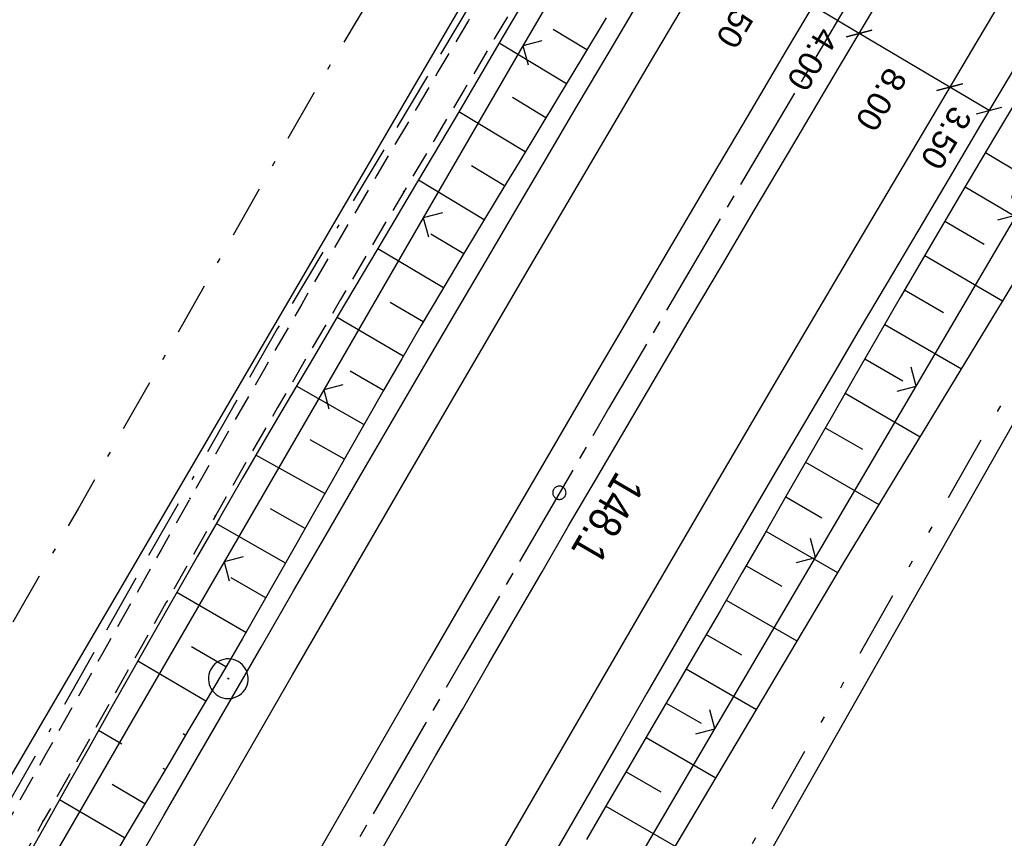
# Model space of a CAD drawing. Extents: x 510526 to 513920, y 467229 to 478797.
# Tile 415 of 467: x 512712 to 512786, y 476860 to 476922. Entities that reach past the tile are written whole.
import ezdxf

# ---------------------------------------------------------------- set-up
doc = ezdxf.new("R2010")
doc.units = 0
doc.header["$LTSCALE"] = 10
doc.header["$MEASUREMENT"] = 0
for name, pattern in [('ACAD_ISO16W100', [73, 15, -6.5, 15, -6.5, 15, -7, 1, -7]), ('ACHSE', [5.5, 4, -0.5, 0.5, -0.5]), ('LT00', [0]), ('LT08', [0.42, 0.2, -0.1, 0.02, -0.1]), ('LT09', [0.54, 0.2, -0.1, 0.02, -0.1, 0.02, -0.1]), ('LT11', [0.3, 0.2, -0.1])]:
    doc.linetypes.add(name, pattern=pattern)
doc.layers.get('0').update_dxf_attribs({"linetype": 'LT00'})
for name, color, linetype in [('-AX-020', 250, 'ACHSE'), ('-ST-20-1', 250, 'LT00'), ('BAB-KABEL', 220, 'ACAD_ISO16W100'), ('BEMAßUNG', 255, 'Continuous'), ('DFK_AB_L', 21, 'LT00'), ('GEMARKUNGSGRENZE', 3, 'LT09'), ('STROM_UNTER', 80, 'LT08'), ('V88_AFBR_BAB', 250, 'LT00'), ('V88_BOESCH', 250, 'LT00'), ('V88_BOSCHUNG', 250, 'LT00'), ('V88_FELDWEG', 250, 'LT11'), ('V88_LD_MARK', 250, 'LT00'), ('V88_PKT_AU', 211, 'LT00'), ('V88_ZAUN', 40, 'LT00')]:
    doc.layers.add(name, color=color, linetype=linetype)
doc.styles.add('Arial', font='ARIAL.TTF')
doc.styles.add('Beschrift', font='ARIAL.TTF')

# ---------------------------------------------------------------- blocks, each defined once
blk = doc.blocks.new('SYMB0002')
at = {"color": 0, "linetype": 'ByBlock'}
for points in [[(-0.031395, 0.499013), (-0.093691, 0.491144), (-0.154509, 0.475528), (-0.21289, 0.452414), (-0.267913, 0.422164), (-0.318712, 0.385257), (-0.364484, 0.342274), (-0.404509, 0.293893), (-0.438154, 0.240877), (-0.464888, 0.184062), (-0.484292, 0.124345), (-0.496058, 0.062667), (-0.5, 0)], [(-0.5, 0), (-0.496058, -0.062667), (-0.484292, -0.124345), (-0.464888, -0.184062), (-0.438154, -0.240877), (-0.404509, -0.293893), (-0.364485, -0.342274), (-0.318712, -0.385257), (-0.267914, -0.422164), (-0.21289, -0.452414), (-0.154509, -0.475529), (-0.093691, -0.491144), (-0.031395, -0.499014), (0.031395, -0.499014)], [(0.5, 0), (0.496057, 0.062667), (0.484292, 0.124345), (0.464888, 0.184062), (0.438153, 0.240877), (0.404509, 0.293893), (0.364484, 0.342274), (0.318712, 0.385257), (0.267913, 0.422164), (0.21289, 0.452414), (0.154509, 0.475528), (0.093691, 0.491144), (0.031395, 0.499013), (-0.031395, 0.499013)], [(0.031395, -0.499014), (0.093691, -0.491144), (0.154509, -0.475529), (0.21289, -0.452414), (0.267914, -0.422164), (0.318712, -0.385257), (0.364485, -0.342274), (0.404509, -0.293893), (0.438154, -0.240877), (0.464889, -0.184062), (0.484292, -0.124345), (0.496058, -0.062667), (0.5, 0)]]:
    blk.add_lwpolyline(points, dxfattribs=at)
blk = doc.blocks.new('SYMB0011')
at = {"color": 0, "linetype": 'ByBlock'}
for p, q in [((0.5, 0), (-0.5, 0)), ((0, 0.5), (0, -0.5))]:
    blk.add_line(p, q, dxfattribs=at)
blk = doc.blocks.new('SYMB0003')
at = {"color": 0, "linetype": 'ByBlock'}
for p, q in [((-0.015712, 0), (0.010166, 0.012015)), ((0, -0.021257), (-0.015712, 0)), ((0.010166, 0.012015), (0, -0.021257))]:
    blk.add_line(p, q, dxfattribs=at)
for points in [[(-0.031395, 0.499013), (-0.093691, 0.491144), (-0.154509, 0.475528), (-0.21289, 0.452414), (-0.267913, 0.422164), (-0.318712, 0.385257), (-0.364484, 0.342274), (-0.404509, 0.293893), (-0.438154, 0.240877), (-0.464888, 0.184062), (-0.484292, 0.124345), (-0.496058, 0.062667), (-0.5, 0)], [(0.5, 0), (0.496057, 0.062667), (0.484292, 0.124345), (0.464888, 0.184062), (0.438153, 0.240877), (0.404509, 0.293893), (0.364484, 0.342274), (0.318712, 0.385257), (0.267913, 0.422164), (0.21289, 0.452414), (0.154509, 0.475528), (0.093691, 0.491144), (0.031395, 0.499013), (-0.031395, 0.499013)], [(-0.5, 0), (-0.496058, -0.062667), (-0.484292, -0.124345), (-0.464888, -0.184062), (-0.438154, -0.240877), (-0.404509, -0.293893), (-0.364485, -0.342274), (-0.318712, -0.385257), (-0.267914, -0.422164), (-0.21289, -0.452414), (-0.154509, -0.475529), (-0.093691, -0.491144), (-0.031395, -0.499014), (0.031395, -0.499014)], [(0.031395, -0.499014), (0.093691, -0.491144), (0.154509, -0.475529), (0.21289, -0.452414), (0.267914, -0.422164), (0.318712, -0.385257), (0.364485, -0.342274), (0.404509, -0.293893), (0.438154, -0.240877), (0.464889, -0.184062), (0.484292, -0.124345), (0.496058, -0.062667), (0.5, 0)]]:
    blk.add_lwpolyline(points, dxfattribs=at)
blk = doc.blocks.new('SYMB0024')
at = {"color": 0, "linetype": 'ByBlock'}
for p, q in [((-0.5, 0.5), (0, 0)), ((0, 0), (0.5, 0.5))]:
    blk.add_line(p, q, dxfattribs=at)
blk = doc.blocks.new('_Oblique')
at = {"color": 0, "linetype": 'ByBlock', "lineweight": -2}
blk.add_line((-0.5, -0.5), (0.5, 0.5), dxfattribs=at)

msp = doc.modelspace()

# ---------------------------------------------------------------- linework, layer by layer
at = {"layer": '-AX-020', "ltscale": 0.2, "flags": 128}
msp.add_lwpolyline([(513881.716, 478796.972), (513877.87, 478787.354), (513870.367, 478768.801), (513862.788, 478750.278), (513855.137, 478731.786), (513847.411, 478713.324), (513839.611, 478694.893), (513831.738, 478676.494), (513823.791, 478658.127), (513815.771, 478639.791), (513807.678, 478621.487), (513799.512, 478603.216), (513791.272, 478584.978), (513782.96, 478566.773), (513774.576, 478548.601), (513766.118, 478530.463), (513757.588, 478512.359), (513748.986, 478494.289), (513740.312, 478476.254), (513731.565, 478458.253), (513722.747, 478440.287), (513713.857, 478422.357), (513704.896, 478404.463), (513695.863, 478386.605), (513686.758, 478368.782), (513677.583, 478350.997), (513668.336, 478333.248), (513659.019, 478315.536), (513649.63, 478297.862), (513640.172, 478280.225), (513630.643, 478262.626), (513621.043, 478245.066), (513611.374, 478227.544), (513601.634, 478210.061), (513591.825, 478192.617), (513586.745, 478183.647), (513576.83, 478166.262), (513566.848, 478148.917), (513556.8, 478131.609), (513546.688, 478114.338), (513536.514, 478097.104), (513526.28, 478079.906), (513515.988, 478062.743), (513505.638, 478045.613), (513495.234, 478028.517), (513484.778, 478011.453), (513474.27, 477994.421), (513463.712, 477977.419), (513453.108, 477960.447), (513442.457, 477943.503), (513431.762, 477926.587), (513421.026, 477909.698), (513410.248, 477892.835), (513399.432, 477875.997), (513388.579, 477859.182), (513377.691, 477842.39), (513366.769, 477825.62), (513355.815, 477808.871), (513344.831, 477792.142), (513333.819, 477775.431), (513322.78, 477758.738), (513311.715, 477742.062), (513300.628, 477725.401), (513289.519, 477708.754), (513278.389, 477692.121), (513267.242, 477675.5), (513256.078, 477658.891), (513244.899, 477642.291), (513233.706, 477625.7), (513222.502, 477609.117), (513211.288, 477592.542), (513200.066, 477575.971), (513188.837, 477559.405), (513177.603, 477542.843), (513166.366, 477526.282), (513154.797, 477509.239), (513142.496, 477491.114), (513130.197, 477472.988), (513117.902, 477454.859), (513105.613, 477436.726), (513093.333, 477418.587), (513081.064, 477400.44), (513068.808, 477382.285), (513056.567, 477364.119), (513044.344, 477345.942), (513032.141, 477327.752), (513019.958, 477309.547), (513007.8, 477291.325), (512995.668, 477273.087), (512983.565, 477254.83), (512971.492, 477236.552), (512959.452, 477218.253), (512947.447, 477199.931), (512935.479, 477181.584), (512923.551, 477163.212), (512911.665, 477144.812), (512899.822, 477126.385), (512888.026, 477107.927), (512876.279, 477089.439), (512864.582, 477070.918), (512852.939, 477052.364), (512841.352, 477033.775), (512829.822, 477015.15), (512818.352, 476996.488), (512806.945, 476977.787), (512795.603, 476959.048), (512789.644, 476949.141), (512778.405, 476930.339), (512767.236, 476911.496), (512756.135, 476892.613), (512745.103, 476873.688), (512734.14, 476854.724), (512723.246, 476835.72), (512712.422, 476816.676), (512701.668, 476797.593), (512690.983, 476778.471), (512680.369, 476759.309), (512669.824, 476740.11), (512659.35, 476720.871), (512648.946, 476701.595), (512638.612, 476682.281), (512628.349, 476662.929), (512618.157, 476643.54), (512608.036, 476624.113), (512597.985, 476604.65), (512588.006, 476585.15), (512578.098, 476565.614), (512568.261, 476546.042), (512558.497, 476526.434), (512548.803, 476506.791), (512539.182, 476487.112), (512529.632, 476467.399), (512520.155, 476447.65), (512510.749, 476427.867), (512501.416, 476408.05), (512492.156, 476388.199), (512482.968, 476368.314), (512473.852, 476348.396), (512464.81, 476328.445), (512455.84, 476308.46), (512446.944, 476288.443), (512438.12, 476268.394), (512429.37, 476248.313), (512420.694, 476228.2), (512412.09, 476208.055), (512403.561, 476187.879), (512395.105, 476167.672), (512386.723, 476147.434), (512378.415, 476127.166), (512370.181, 476106.867), (512362.021, 476086.539), (512353.936, 476066.181), (512345.925, 476045.794), (512337.988, 476025.377), (512330.127, 476004.932), (512322.339, 475984.458), (512314.627, 475963.955), (512306.989, 475943.425), (512299.427, 475922.867), (512291.94, 475902.281), (512284.528, 475881.669), (512277.191, 475861.029), (512269.93, 475840.362), (512262.744, 475819.67), (512255.634, 475798.951), (512248.599, 475778.206), (512241.641, 475757.436), (512234.758, 475736.641), (512227.951, 475715.82), (512221.221, 475694.975), (512214.566, 475674.105), (512207.988, 475653.211), (512201.487, 475632.294), (512200.128, 475627.887), (512194.281, 475608.791), (512188.5, 475589.674), (512182.785, 475570.538), (512177.137, 475551.381), (512171.56, 475532.204), (512166.053, 475513.007), (512160.618, 475493.788), (512155.257, 475474.55), (512149.971, 475455.29), (512148.09, 475448.361), (512142.908, 475429.074), (512137.804, 475409.765), (512132.778, 475390.436), (512127.829, 475371.088), (512122.957, 475351.719), (512118.163, 475332.332), (512113.447, 475312.925), (512108.808, 475293.499), (512104.247, 475274.055), (512099.765, 475254.593), (512095.36, 475235.113), (512091.033, 475215.616), (512086.785, 475196.101), (512082.614, 475176.57), (512078.522, 475157.022), (512074.508, 475137.458), (512070.573, 475117.878), (512066.716, 475098.282), (512063.238, 475080.246), (512059.532, 475060.621), (512055.901, 475040.983), (512052.344, 475021.33), (512048.857, 475001.665), (512045.438, 474981.988), (512042.084, 474962.3), (512038.794, 474942.602), (512035.562, 474922.893), (512032.388, 474903.175), (512029.269, 474883.449), (512026.201, 474863.714), (512023.183, 474843.972), (512020.21, 474824.222), (512017.282, 474804.467), (512014.394, 474784.705), (512011.544, 474764.937), (512008.73, 474745.165), (512005.949, 474725.388), (512003.198, 474705.607), (512000.474, 474685.821), (511997.775, 474666.033), (511995.098, 474646.242), (511992.439, 474626.448), (511989.798, 474606.651), (511987.169, 474586.854), (511984.552, 474567.054), (511981.943, 474547.253), (511979.34, 474527.452), (511976.744, 474507.689), (511975.127, 474495.377), (511973.477, 474482.815), (511971.825, 474470.254), (511970.169, 474457.693), (511968.506, 474445.133), (511966.835, 474432.574), (511965.154, 474420.016), (511963.46, 474407.46), (511961.752, 474394.906), (511960.027, 474382.355), (511958.283, 474369.806), (511956.518, 474357.259), (511954.73, 474344.717), (511952.918, 474332.177), (511951.078, 474319.642), (511949.209, 474307.111), (511947.309, 474294.584), (511945.376, 474282.063), (511943.407, 474269.547), (511941.4, 474257.038), (511939.355, 474244.534), (511937.267, 474232.038), (511935.137, 474219.549), (511932.96, 474207.067), (511930.736, 474194.594), (511928.462, 474182.131), (511926.136, 474169.676), (511923.757, 474157.232), (511921.321, 474144.799), (511918.829, 474132.377), (511916.276, 474119.967), (511913.661, 474107.57), (511910.982, 474095.187), (511908.238, 474082.818), (511905.425, 474070.464), (511902.544, 474058.127), (511899.59, 474045.806), (511896.562, 474033.504), (511893.47, 474021.261), (511890.29, 474008.997), (511887.033, 473996.753), (511883.699, 473984.53), (511880.287, 473972.328), (511876.798, 473960.148), (511873.233, 473947.991), (511869.591, 473935.856), (511865.873, 473923.745), (511862.077, 473911.656), (511858.206, 473899.593), (511854.259, 473887.554), (511850.236, 473875.54), (511846.136, 473863.552), (511841.962, 473851.59), (511837.711, 473839.654), (511833.386, 473827.746), (511828.985, 473815.865), (511824.51, 473804.012), (511819.96, 473792.188), (511815.335, 473780.392), (511810.636, 473768.626), (511805.863, 473756.89), (511801.015, 473745.185), (511796.094, 473733.51), (511791.099, 473721.866), (511786.031, 473710.255), (511780.889, 473698.675), (511775.675, 473687.128), (511770.388, 473675.615), (511765.028, 473664.135), (511759.596, 473652.689), (511754.091, 473641.278), (511748.515, 473629.901), (511742.867, 473618.56), (511737.147, 473607.255), (511731.356, 473595.986), (511725.494, 473584.754), (511719.562, 473573.559), (511713.558, 473562.402), (511707.485, 473551.283), (511701.341, 473540.203), (511695.128, 473529.162), (511688.845, 473518.159), (511682.492, 473507.198), (511676.07, 473496.276), (511669.58, 473485.395), (511663.021, 473474.555), (511656.394, 473463.757), (511649.699, 473453.001), (511642.935, 473442.288), (511636.105, 473431.617), (511629.207, 473420.99), (511622.242, 473410.406), (511615.211, 473399.867), (511608.113, 473389.372), (511600.949, 473378.922), (511593.719, 473368.518), (511586.423, 473358.16), (511579.062, 473347.848), (511571.637, 473337.582), (511564.147, 473327.364), (511556.592, 473317.193), (511548.973, 473307.07), (511541.291, 473296.996), (511533.545, 473286.969), (511525.735, 473276.993), (511517.863, 473267.066), (511509.929, 473257.188), (511501.932, 473247.361), (511493.873, 473237.584), (511485.753, 473227.859), (511477.572, 473218.186), (511475.548, 473215.811), (511467.291, 473206.202), (511458.976, 473196.642), (511450.605, 473187.132), (511442.182, 473177.667), (511433.709, 473168.249), (511425.188, 473158.872), (511416.622, 473149.537), (511408.014, 473140.241), (511399.365, 473130.982), (511390.679, 473121.758), (511381.958, 473112.568), (511373.205, 473103.409), (511364.421, 473094.278), (511355.61, 473085.175), (511346.772, 473076.096), (511337.912, 473067.039), (511329.031, 473058.003), (511320.132, 473048.986), (511311.216, 473039.984), (511302.286, 473030.997), (511293.345, 473022.02), (511284.394, 473013.053), (511275.436, 473004.094), (511266.473, 472995.139), (511255.909, 472984.591), (511236.789, 472965.502), (511230.177, 472958.9), (511223.567, 472952.294), (511216.964, 472945.683), (511210.368, 472939.063), (511203.785, 472932.433), (511197.215, 472925.788), (511190.663, 472919.125), (511184.131, 472912.443), (511177.622, 472905.739), (511171.139, 472899.01), (511164.685, 472892.252), (511158.263, 472885.464), (511151.877, 472878.643), (511145.529, 472871.786), (511139.222, 472864.891), (511132.96, 472857.955), (511126.746, 472850.976), (511120.583, 472843.952), (511114.476, 472836.881), (511109.32, 472830.82), (511103.322, 472823.655), (511097.386, 472816.438), (511091.511, 472809.171), (511085.699, 472801.854), (511079.95, 472794.488), (511074.265, 472787.072), (511068.642, 472779.609), (511063.084, 472772.097), (511057.591, 472764.538), (511052.162, 472756.933), (511046.799, 472749.281), (511041.501, 472741.584), (511036.27, 472733.841), (511031.105, 472726.054), (511026.007, 472718.223), (511020.976, 472710.349), (511016.012, 472702.431), (511011.117, 472694.472), (511006.29, 472686.471), (511001.532, 472678.429), (510996.842, 472670.347), (510992.223, 472662.225), (510987.672, 472654.063), (510983.192, 472645.863), (510978.782, 472637.625), (510974.443, 472629.349), (510970.175, 472621.036), (510965.978, 472612.687), (510961.853, 472604.303), (510957.799, 472595.883), (510953.818, 472587.43), (510949.91, 472578.942), (510946.074, 472570.422), (510942.311, 472561.868), (510938.622, 472553.283), (510935.007, 472544.666), (510931.465, 472536.02), (510927.997, 472527.343), (510924.604, 472518.636), (510921.286, 472509.901), (510918.042, 472501.138), (510914.874, 472492.347), (510911.781, 472483.529), (510908.763, 472474.686), (510905.821, 472465.817), (510902.956, 472456.923), (510900.166, 472448.004), (510897.454, 472439.062), (510894.817, 472430.098), (510892.258, 472421.111), (510889.776, 472412.102), (510887.37, 472403.073), (510885.043, 472394.023), (510882.792, 472384.954), (510880.62, 472375.866), (510878.525, 472366.759), (510876.509, 472357.635), (510874.57, 472348.494), (510872.71, 472339.337), (510870.929, 472330.164), (510869.226, 472320.976), (510867.602, 472311.774), (510866.056, 472302.558), (510864.59, 472293.33), (510863.202, 472284.089), (510861.894, 472274.837), (510860.665, 472265.574), (510859.516, 472256.301), (510858.445, 472247.018), (510857.455, 472237.726), (510856.544, 472228.427), (510855.712, 472219.119), (510854.96, 472209.806), (510854.288, 472200.485), (510853.696, 472191.159), (510853.184, 472181.829), (510852.752, 472172.495), (510852.399, 472163.157), (510852.127, 472153.817), (510851.934, 472144.475), (510851.822, 472135.131), (510851.789, 472125.787), (510851.836, 472116.443), (510851.964, 472107.1), (510852.009, 472104.711), (510852.237, 472095.37), (510852.543, 472086.03), (510852.927, 472076.694), (510853.387, 472067.361), (510853.922, 472058.032), (510854.53, 472048.707), (510855.21, 472039.388), (510855.961, 472030.074), (510856.782, 472020.766), (510857.671, 472011.464), (510858.627, 472002.169), (510859.649, 471992.88), (510860.734, 471983.599), (510861.883, 471974.326), (510863.094, 471965.06), (510864.364, 471955.802), (510865.694, 471946.554), (510867.082, 471937.313), (510868.525, 471928.081), (510870.024, 471918.857), (510871.577, 471909.643), (510873.182, 471900.438), (510874.839, 471891.241), (510876.545, 471882.054), (510878.3, 471872.876), (510880.102, 471863.708), (510881.95, 471854.548), (510883.842, 471845.397), (510885.778, 471836.255), (510887.756, 471827.123), (510889.775, 471817.999), (510891.834, 471808.885), (510893.93, 471799.779), (510896.064, 471790.681), (510898.233, 471781.592), (510900.437, 471772.511), (510902.673, 471763.439), (510904.942, 471754.374), (510907.241, 471745.317), (510909.57, 471736.267), (510911.926, 471727.225), (510914.31, 471718.19), (510916.719, 471709.161), (510919.152, 471700.139), (510921.608, 471691.124), (510924.087, 471682.114), (510926.585, 471673.11), (510929.104, 471664.112), (510931.64, 471655.118), (510934.193, 471646.129), (510936.762, 471637.145), (510939.345, 471628.165), (510941.941, 471619.188), (510944.55, 471610.216), (510947.169, 471601.246), (510949.797, 471592.279), (510952.434, 471583.314), (510955.078, 471574.352), (510957.727, 471565.391), (510960.382, 471556.431), (510963.039, 471547.473), (510967.703, 471531.767), (510970.248, 471523.199), (510975.26, 471506.323), (510980.27, 471489.445), (510985.273, 471472.566), (510990.267, 471455.684), (510995.248, 471438.798), (511000.214, 471421.908), (511005.162, 471405.012), (511010.087, 471388.11), (511014.988, 471371.201), (511019.861, 471354.283), (511024.703, 471337.357), (511029.511, 471320.421), (511034.281, 471303.475), (511039.011, 471286.517), (511043.698, 471269.547), (511048.338, 471252.564), (511052.928, 471235.568), (511057.465, 471218.557), (511061.945, 471201.532), (511066.367, 471184.491), (511070.726, 471167.434), (511075.019, 471150.36), (511079.243, 471133.269), (511083.395, 471116.16), (511086.572, 471102.843), (511090.589, 471085.702), (511094.527, 471068.543), (511098.388, 471051.366), (511102.17, 471034.172), (511105.875, 471016.961), (511109.501, 470999.734), (511113.048, 470982.489), (511116.518, 470965.23), (511119.908, 470947.954), (511123.221, 470930.663), (511126.454, 470913.357), (511129.609, 470896.037), (511132.686, 470878.703), (511135.683, 470861.354), (511138.602, 470843.993), (511141.441, 470826.619), (511144.202, 470809.231), (511146.884, 470791.831), (511149.487, 470774.42), (511152.01, 470756.996), (511154.454, 470739.562), (511156.819, 470722.116), (511159.105, 470704.66), (511161.311, 470687.193), (511163.438, 470669.717), (511165.485, 470652.232), (511165.638, 470650.897), (511167.873, 470631.022), (511170.027, 470611.138), (511172.103, 470591.246), (511174.098, 470571.346), (511176.014, 470551.438), (511177.851, 470531.523), (511179.526, 470512.546), (511180.884, 470496.345), (511182.163, 470480.137), (511183.363, 470463.922), (511184.482, 470447.702), (511185.522, 470431.478), (511186.482, 470415.247), (511187.362, 470399.013), (511188.162, 470382.774), (511188.882, 470366.532), (511189.522, 470350.286), (511190.082, 470334.037), (511190.563, 470317.786), (511190.963, 470301.532), (511191.284, 470285.277), (511191.524, 470269.02), (511191.684, 470252.763), (511191.765, 470236.505), (511191.765, 470220.247), (511191.686, 470203.988), (511191.526, 470187.731), (511191.287, 470171.474), (511191.243, 470169.007), (511190.912, 470152.752), (511190.504, 470136.499), (511190.023, 470120.247), (511189.472, 470103.998), (511188.854, 470087.752), (511188.173, 470071.508), (511187.432, 470055.266), (511186.634, 470039.027), (511185.783, 470022.791), (511184.882, 470006.558), (511183.935, 469990.327), (511182.944, 469974.099), (511181.913, 469957.873), (511180.846, 469941.65), (511179.745, 469925.429), (511178.614, 469909.21), (511177.457, 469892.993), (511176.276, 469876.777), (511175.075, 469860.563), (511173.858, 469844.35), (511172.627, 469828.139), (511171.386, 469811.927), (511170.138, 469795.717), (511168.847, 469778.991), (511030.959, 467993.348), (511029.419, 467973.407), (511027.883, 467953.466), (511026.353, 467933.525), (511024.832, 467913.582), (511023.323, 467893.64), (511021.828, 467873.695), (511020.353, 467853.75), (511018.898, 467833.804), (511017.467, 467813.855), (511016.063, 467793.903), (511014.69, 467773.951), (511013.35, 467753.995), (511012.046, 467734.038), (511010.782, 467714.078), (511009.56, 467694.116), (511008.383, 467674.151), (511007.254, 467654.183), (511006.177, 467634.211), (511005.154, 467614.237), (511004.188, 467594.261), (511003.284, 467574.281), (511002.442, 467554.299), (511001.667, 467534.314), (511000.962, 467514.327), (511000.329, 467494.336), (510999.772, 467474.345), (510999.556, 467465.709), (510999.112, 467445.714), (510998.747, 467425.717), (510998.463, 467405.719), (510998.259, 467385.719), (510998.135, 467365.72), (510998.091, 467345.72), (510998.127, 467325.72), (510998.243, 467305.721), (510998.439, 467285.721), (510998.715, 467265.723), (510999.071, 467245.726), (510999.432, 467229.156)], dxfattribs=at)
at = {"layer": 'BAB-KABEL', "ltscale": 0.03, "flags": 128}
msp.add_lwpolyline([(513339.839, 477816.319), (513312.266, 477774.649), (513284.672, 477732.996), (513252.5, 477694.412), (513223.881, 477653.496), (513195.795, 477612.121), (513167.629, 477570.875), (513139.88, 477529.298), (513111.793, 477487.916), (513083.807, 477446.454), (513055.844, 477404.978), (513022.492, 477355.034), (513000.515, 477321.52), (512973.122, 477279.62), (512945.422, 477237.871), (512917.575, 477196.217), (512879.155, 477137.499), (512858.339, 477103.216), (512837.389, 477068.954), (512811.451, 477026.06), (512784.195, 476983.896), (512756.652, 476941.559), (512731.123, 476898.632), (512706.393, 476854.964), (512681.949, 476811.101), (512658.869, 476770.394), (512633.742, 476723.052), (512609.823, 476678.973), (512586.03, 476634.72), (512574.463, 476609.04), (512565.77, 476584.237), (512545.206, 476542.916), (512523.454, 476497.739), (512501.769, 476452.474), (512480.246, 476407.171), (512458.846, 476361.789), (512438.563, 476315.939), (512418.177, 476270.118), (512378.72, 476177.833), (512359.892, 476131.364), (512341.348, 476084.783), (512322.575, 476038.314), (512304.817, 475991.341), (512287.677, 475944.24), (512270.282, 475897.168), (512254.121, 475849.696), (512237.768, 475802.276), (512221.53, 475754.824), (512205.859, 475707.192), (512190.782, 475659.377), (512175.78, 475611.52), (512161.516, 475563.423), (512145.692, 475515.804), (512137.725, 475496.074), (512130.625, 475467.918), (512119.035, 475418.91), (512105.583, 475370.555), (512100.73, 475351.099), (512084.182, 475320.513), (512082.618, 475318.668), (512071.987, 475296.243), (512062.064, 475264.372), (512059.316, 475232.902), (512061.872, 475193.176), (512054.818, 475143.1), (512045.689, 475099.989), (512036.29, 475050.898), (512027.273, 475001.725), (512018.223, 474952.549), (512008.899, 474903.418), (512000.14, 474854.229), (511992.355, 474804.855), (511985.273, 474755.369), (511977.385, 474700.851), (511969.41, 474646.425), (511966.53, 474615.204), (511972.795, 474604.79), (511970.049, 474596.165), (511959.565, 474586.374), (511941.907, 474517.478), (511936.852, 474477.772), (511926.657, 474399.733), (511919.973, 474355.376), (511910.09, 474296.615), (511899.454, 474238.126), (511883.784, 474152.683), (511870.289, 474094.001), (511857.131, 474053.876), (511852.776, 474012.454), (511853.171, 473966.862), (511852.492, 473957.146), (511851.311, 473949.656), (511841.692, 473942.065), (511825.821, 473895.229), (511826.651, 473894.117), (511810.899, 473851.945), (511793.573, 473805.027), (511775.285, 473758.358), (511755.124, 473712.475), (511734.052, 473667.008), (511712.225, 473621.972), (511689.498, 473577.273), (511665.157, 473533.497), (511639.854, 473490.241), (511612.908, 473448.14), (511601.588, 473431.806), (511558.048, 473366.072), (511514.894, 473306.01), (511484.056, 473267.454), (511450.631, 473224.7), (511393.065, 473164.53), (511363.017, 473132.866), (511308.517, 473076.446), (511275.572, 473040.359), (511243.006, 473009.331), (511235.22, 472986.054), (511231.03, 472981.056), (511075.99, 472813.106), (511070.243, 472807.304), (511057.801, 472797.513), (511038.028, 472769.96), (511010.695, 472730.526), (510983.876, 472687.185), (510959.577, 472643.761), (510934.3, 472604.326), (510904.804, 472574.327), (510913.914, 472558.288), (510911.702, 472550.665), (510911.228, 472549.239), (510895.971, 472514.712), (510882.655, 472477.924), (510872.403, 472460.753), (510857.497, 472432.352), (510836.101, 472381.12), (510836.281, 472368.894), (510832.944, 472355.972), (510830.181, 472332.026), (510848.219, 472325.537), (510838.512, 472271.416), (510831.965, 472215.431), (510830.702, 472169.392), (510828.833, 472118.665), (510829.075, 472067.625), (510833.949, 472011.739), (510842.444, 471951.437), (510849.978, 471906.34), (510856.18, 471866.272), (510867.229, 471812.821), (510879.853, 471762.875), (510891.506, 471713.806), (510903.789, 471665.07), (510916.063, 471616.285), (510929.638, 471568.076), (510950.958, 471501.368), (510971.606, 471429.824), (510974.35, 471422.765), (510989.551, 471366.875), (511004.499, 471314.199), (511016.364, 471270.838), (511026.276, 471232.419), (511039.24, 471184.146), (511056.597, 471116.881), (511065.905, 471078.265), (511077.604, 471030.011), (511089.225, 470981.622), (511098.911, 470932.895), (511107.165, 470884.025), (511116.152, 470835.042), (511125.079, 470786.059), (511133.148, 470736.973), (511137.299, 470706.315), (511129.89, 470689.715), (511129.543, 470684.612), (511132.443, 470671.581), (511143.113, 470670.948), (511145.784, 470638.261), (511151.08, 470588.888), (511155.977, 470539.416), (511159.512, 470489.779), (511162.627, 470440.141), (511165.944, 470390.621), (511167.842, 470340.945), (511167.805, 470291.237), (511167.773, 470272.425), (511169.192, 470243.962), (511168.974, 470223.344), (511163.734, 470203.872), (511151.457, 470170.118), (511152.401, 470145.764), (511161.627, 470107.325), (511162.261, 470078.654), (511157.084, 470021.39), (511153.973, 469975.779), (511150.229, 469924.108), (511146.614, 469878.373), (511141.044, 469826.728), (511133.852, 469745.039), (511131.815, 469700.017), (511128.932, 469655.166), (511125.194, 469595.287), (511130.663, 469554.69), (511130.405, 469544.669), (511121.691, 469477.401)], dxfattribs=at)
at = {"layer": 'BEMAßUNG'}
for p, q in [((512775.038, 476920.92), (512771.532, 476923.001)), ((512781.867, 476916.868), (512775.038, 476920.92)), ((512784.841, 476915.103), (512781.867, 476916.868))]:
    msp.add_line(p, q, dxfattribs=at)
at = {"layer": 'DFK_AB_L'}
for p, q in [((512758.692, 476946.473), (512703.939, 476852.798)), ((512674.1, 476692.942), (512791.07, 476899.258))]:
    msp.add_line(p, q, dxfattribs=at)
at = {"layer": 'GEMARKUNGSGRENZE', "ltscale": 2.5, "flags": 128}
msp.add_lwpolyline([(512293.257, 476712.052), (512348.09, 476737.796), (512371.783, 476752.191), (512408.68, 476783.801), (512455.441, 476817.706), (512519.615, 476885.047), (512566.779, 476947.336), (512587.11, 476967.259), (512610.385, 476990.056), (512643.458, 477013.577), (512665.355, 477019.758), (512738.72, 477049.297), (512738.99, 477019.086), (512739.252, 476992.813), (512744.893, 476991.756), (512768.614, 476987.278), (512769.092, 476987.319), (512777.276, 476981.672), (512787, 476972.858), (512793.073, 476957.981), (512807.533, 476945.1), (512822.526, 476938.933), (512824.402, 476934.299), (512796.549, 476911.861), (512790.137, 476900.652), (512672.431, 476693.04), (512634.028, 476627.675), (512582.478, 476535.092), (512548.415, 476458.949), (512546.863, 476455.288), (512492.583, 476342.249), (512447.696, 476236.741), (512445.748, 476232.406), (512395.202, 476115.896), (512387.923, 476094.992), (512385.787, 476088.818), (512379.737, 476057.071), (512363.301, 476018.741)], dxfattribs=at)
at = {"layer": 'STROM_UNTER', "ltscale": 2, "flags": 128}
msp.add_lwpolyline([(512740.029, 477167.844), (512740.417, 477131.048), (512740.805, 477109.638), (512740.932, 477066.37), (512741.576, 477044.446), (512741.964, 477033.192), (512741.441, 477012.164), (512740.972, 476997.669), (512741.183, 476989.303), (512742.098, 476987.124), (512747.801, 476972.186), (512755.993, 476957.738), (512754.505, 476953.61), (512738.312, 476923.893), (512734.069, 476916.767), (512716.096, 476885.051), (512677.316, 476817.549), (512667.98, 476800.525), (512626.399, 476724.864), (512622.621, 476718.527), (512610.622, 476697.036), (512596.333, 476670.469), (512580.801, 476641.988), (512567.103, 476616.538), (512555.987, 476597.26), (512531.627, 476615.618), (512514.987, 476620.37), (512488.437, 476620.833), (512462.626, 476622.303), (512437.721, 476627.733), (512425.115, 476632.272)], dxfattribs=at)
at = {"layer": 'V88_AFBR_BAB'}
for points in [[(512800.849, 476971.864), (512797.551, 476966.405), (512794.254, 476960.945), (512790.961, 476955.483), (512787.672, 476950.019), (512784.615, 476944.931), (512781.563, 476939.84), (512778.517, 476934.745), (512775.478, 476929.646), (512772.505, 476924.643), (512769.539, 476919.636), (512766.577, 476914.627), (512763.619, 476909.615), (512760.622, 476904.529), (512757.629, 476899.441), (512754.642, 476894.35), (512751.661, 476889.254), (512748.625, 476884.044), (512745.596, 476878.831), (512742.573, 476873.613), (512739.555, 476868.393), (512736.551, 476863.189), (512733.552, 476857.982)], [(512738.312, 476858.127), (512740.708, 476862.286), (512743.105, 476866.443), (512745.103, 476869.907), (512747.102, 476873.37), (512749.104, 476876.832), (512751.108, 476880.292), (512753.117, 476883.75), (512755.131, 476887.204), (512757.519, 476891.281), (512759.914, 476895.355), (512762.314, 476899.425), (512764.718, 476903.492), (512767.124, 476907.559), (512770.102, 476912.589), (512773.081, 476917.619), (512776.063, 476922.647), (512779.048, 476927.673), (512783.083, 476934.45), (512787.126, 476941.222)], [(512720.141, 476857.647), (512722.58, 476861.891), (512725.023, 476866.133), (512727.468, 476870.374), (512729.916, 476874.613), (512732.363, 476878.848), (512734.812, 476883.082), (512737.264, 476887.313), (512739.722, 476891.542), (512742.186, 476895.767), (512744.493, 476899.708), (512746.805, 476903.645), (512749.122, 476907.58), (512751.441, 476911.513), (512753.761, 476915.446), (512756.164, 476919.518), (512758.567, 476923.589)], [(512786.571, 476918.023), (512784.196, 476914.014), (512781.823, 476910.004), (512779.453, 476905.992), (512777.082, 476901.981), (512775.048, 476898.54), (512773.014, 476895.098), (512770.983, 476891.655), (512768.955, 476888.209), (512766.932, 476884.762), (512764.915, 476881.31), (512762.941, 476877.916), (512760.973, 476874.519), (512759.01, 476871.12), (512757.049, 476867.719), (512755.089, 476864.317), (512753.129, 476860.915), (512751.129, 476857.446)]]:
    msp.add_lwpolyline(points, dxfattribs=at)
at = {"layer": 'V88_BOESCH'}
for points in [[(512902.214, 477095.047), (512859.724, 477027.277), (512844.017, 477000.86), (512831.417, 476981.362), (512819.237, 476961.458), (512813.9, 476951.001), (512808.113, 476940.603), (512801.396, 476926.906), (512787.899, 476904.082), (512773.83, 476880.94), (512759.773, 476857.268), (512746.175, 476833.373), (512733.065, 476811.253), (512719.727, 476786.667), (512705.863, 476762.154), (512692.554, 476738.128)], [(512751.291, 476926.024), (512747.926, 476920.278), (512744.55, 476914.538), (512741.162, 476908.805), (512739.353, 476905.752), (512737.543, 476902.7), (512735.734, 476899.647), (512733.927, 476896.592), (512732.124, 476893.536), (512730.328, 476890.475), (512728.539, 476887.41), (512726.76, 476884.34), (512725.112, 476881.473), (512723.472, 476878.601), (512721.838, 476875.725), (512720.209, 476872.846), (512718.584, 476869.966), (512716.96, 476867.084), (512715.336, 476864.203), (512713.711, 476861.322), (512711.906, 476858.131)], [(512755.943, 476922.093), (512754.155, 476919.119), (512752.361, 476916.148), (512750.868, 476913.682), (512749.375, 476911.217), (512747.882, 476908.751), (512746.394, 476906.282), (512744.911, 476903.811), (512743.436, 476901.335), (512741.97, 476898.853), (512740.517, 476896.364), (512739.168, 476894.026), (512737.828, 476891.682), (512736.496, 476889.334), (512735.168, 476886.984), (512733.841, 476884.632), (512732.513, 476882.281), (512731.182, 476879.933), (512729.844, 476877.588), (512728.497, 476875.248), (512727.138, 476872.912), (512725.769, 476870.582), (512724.394, 476868.255), (512723.014, 476865.931), (512721.633, 476863.608), (512720.253, 476861.284), (512718.877, 476858.958)], [(512787.669, 476917.119), (512785.257, 476913.101), (512782.864, 476909.072), (512780.488, 476905.032), (512778.129, 476900.982), (512776.418, 476898.022), (512774.714, 476895.058), (512773.013, 476892.092), (512771.315, 476889.124), (512769.616, 476886.157), (512767.914, 476883.192), (512766.207, 476880.229), (512764.537, 476877.345), (512762.862, 476874.465), (512761.183, 476871.586), (512759.501, 476868.709), (512757.817, 476865.833), (512756.134, 476862.957), (512754.453, 476860.08)]]:
    msp.add_lwpolyline(points, dxfattribs=at)
at = {"layer": 'V88_BOSCHUNG'}
for p, q in [((512754.498, 476919.689), (512751.944, 476921.231)), ((512752.949, 476917.12), (512747.872, 476920.185)), ((512751.396, 476914.554), (512748.874, 476916.076)), ((512749.841, 476911.988), (512744.829, 476915.013)), ((512784.569, 476911.946), (512787.519, 476910.187)), ((512748.288, 476909.421), (512745.796, 476910.925)), ((512746.737, 476906.853), (512741.778, 476909.846)), ((512783.032, 476909.356), (512788.948, 476905.856)), ((512781.503, 476906.762), (512784.46, 476905.026)), ((512745.198, 476904.291), (512742.721, 476905.773)), ((512743.667, 476901.724), (512738.709, 476904.666)), ((512779.981, 476904.164), (512785.864, 476900.735)), ((512778.465, 476901.561), (512781.388, 476899.871)), ((512742.145, 476899.15), (512739.659, 476900.613)), ((512740.637, 476896.57), (512735.639, 476899.486)), ((512776.962, 476898.965), (512782.753, 476895.617)), ((512775.465, 476896.366), (512778.329, 476894.709)), ((512739.142, 476893.981), (512736.624, 476895.438)), ((512737.665, 476891.395), (512732.57, 476894.292)), ((512773.971, 476893.764), (512779.635, 476890.489)), ((512772.48, 476891.161), (512775.278, 476889.543)), ((512736.191, 476888.795), (512733.617, 476890.246)), ((512734.721, 476886.192), (512729.522, 476889.097)), ((512770.99, 476888.557), (512776.517, 476885.36)), ((512769.499, 476885.954), (512772.229, 476884.375)), ((512733.241, 476883.57), (512730.63, 476885.042)), ((512731.759, 476880.949), (512726.522, 476883.926)), ((512768.006, 476883.352), (512773.407, 476880.228)), ((512766.509, 476880.752), (512769.192, 476879.2)), ((512730.27, 476878.332), (512727.651, 476879.833)), ((512728.77, 476875.721), (512723.55, 476878.739)), ((512765.007, 476878.155), (512770.344, 476875.069)), ((512763.5, 476875.561), (512766.156, 476874.025)), ((512727.258, 476873.118), (512724.666, 476874.629)), ((512725.733, 476870.521), (512720.601, 476873.539)), ((512761.99, 476872.969), (512767.28, 476869.909)), ((512760.476, 476870.378), (512763.112, 476868.854)), ((512719.414, 476867.276), (512717.652, 476868.312)), ((512724.206, 476867.939), (512724.019, 476868.049)), ((512758.962, 476867.789), (512764.216, 476864.75)), ((512722.674, 476865.359), (512722.518, 476865.452)), ((512757.446, 476865.199), (512760.067, 476863.684)), ((512721.142, 476862.781), (512718.66, 476864.239)), ((512719.611, 476860.2), (512714.706, 476863.084)), ((512755.931, 476862.61), (512761.152, 476859.591))]:
    msp.add_line(p, q, dxfattribs=at)
at = {"layer": 'V88_FELDWEG', "flags": 128}
for points in [[(512744.868, 476995.991), (512744.927, 476993.768), (512744.989, 476991.544), (512745.007, 476990.896), (512745.018, 476990.248), (512745.018, 476989.498), (512745.011, 476988.748), (512745.008, 476987.998), (512745.021, 476987.249), (512745.059, 476986.499), (512745.158, 476985.553), (512745.316, 476984.613), (512745.532, 476983.687), (512745.805, 476982.78), (512746.174, 476981.801), (512746.607, 476980.852), (512747.097, 476979.928), (512747.637, 476979.028), (512748.221, 476978.15), (512748.842, 476977.29), (512749.494, 476976.445), (512750.17, 476975.615), (512750.863, 476974.795), (512751.567, 476973.983), (512752.275, 476973.177), (512753.921, 476971.309), (512755.555, 476969.454), (512757.18, 476967.611), (512758.798, 476965.777), (512760.412, 476963.948), (512762.024, 476962.122), (512762.536, 476961.1), (512762.981, 476960.047), (512763.358, 476958.968), (512763.664, 476957.867), (512763.898, 476956.748), (512764.061, 476955.616), (512764.149, 476954.477), (512764.165, 476953.334), (512764.106, 476952.192), (512763.974, 476951.057), (512763.77, 476949.932), (512763.493, 476948.823), (512762.136, 476945.938), (512760.712, 476943.084), (512759.223, 476940.265), (512757.669, 476937.48), (512756.052, 476934.732), (512754.371, 476932.022), (512752.081, 476928.183), (512749.792, 476924.343), (512747.505, 476920.503), (512745.222, 476916.66), (512742.942, 476912.814), (512740.668, 476908.966), (512738.276, 476904.903), (512735.893, 476900.835), (512733.518, 476896.762), (512731.154, 476892.683), (512728.8, 476888.597), (512726.459, 476884.505), (512724.593, 476881.223), (512722.734, 476877.936), (512720.879, 476874.647), (512719.028, 476871.357), (512717.179, 476868.065), (512715.329, 476864.773), (512713.477, 476861.483), (512711.418, 476857.832), (512709.355, 476854.183), (512707.291, 476850.535), (512705.227, 476846.887), (512703.165, 476843.238), (512701.106, 476839.587), (512699.051, 476835.934), (512696.821, 476831.954), (512694.598, 476827.97), (512692.38, 476823.984), (512690.167, 476819.995), (512687.957, 476816.004), (512685.75, 476812.011), (512683.881, 476808.627), (512682.011, 476805.244), (512680.139, 476801.862), (512678.263, 476798.482), (512676.381, 476795.105), (512674.492, 476791.732), (512672.594, 476788.364), (512671.118, 476785.76), (512669.637, 476783.159), (512668.155, 476780.559), (512666.673, 476777.958), (512665.193, 476775.357), (512663.718, 476772.752), (512662.251, 476770.144), (512660.792, 476767.531), (512659.345, 476764.911), (512657.999, 476762.447), (512656.663, 476759.977), (512655.335, 476757.503), (512654.012, 476755.026), (512652.693, 476752.547), (512651.375, 476750.067), (512650.056, 476747.587), (512648.734, 476745.11), (512647.407, 476742.635), (512646.072, 476740.164), (512644.647, 476737.549), (512643.214, 476734.938), (512641.775, 476732.331), (512640.332, 476729.725), (512638.889, 476727.12), (512637.448, 476724.514), (512636.011, 476721.906), (512634.58, 476719.294), (512633.159, 476716.677), (512631.723, 476714.007), (512630.297, 476711.331), (512628.878, 476708.652), (512627.464, 476705.97), (512626.052, 476703.287), (512624.64, 476700.603), (512623.225, 476697.921), (512621.806, 476695.242), (512620.379, 476692.567), (512618.795, 476689.622), (512617.201, 476686.682), (512615.599, 476683.746), (512613.994, 476680.812), (512612.386, 476677.88), (512610.778, 476674.947), (512609.174, 476672.013), (512607.574, 476669.076), (512605.718, 476665.647), (512603.87, 476662.213), (512602.03, 476658.775), (512600.195, 476655.335), (512598.363, 476651.892), (512596.533, 476648.449), (512594.703, 476645.005), (512592.928, 476641.667), (512591.153, 476638.329), (512589.38, 476634.989), (512587.61, 476631.648), (512585.846, 476628.304), (512584.089, 476624.957), (512582.34, 476621.605), (512580.685, 476618.411), (512579.038, 476615.212), (512577.397, 476612.011), (512575.761, 476608.806), (512574.128, 476605.601), (512572.497, 476602.394), (512565.034, 476587.331)], [(512742.454, 476995.896), (512742.523, 476994.597), (512742.597, 476993.299), (512742.685, 476992.001), (512742.753, 476991.119), (512742.822, 476990.237), (512742.91, 476988.956), (512742.982, 476987.674), (512743.042, 476986.384), (512743.072, 476985.664), (512743.106, 476984.943), (512743.153, 476984.225), (512743.22, 476983.513), (512743.315, 476982.809), (512743.447, 476982.118), (512743.694, 476981.203), (512744.015, 476980.314), (512744.404, 476979.449), (512744.853, 476978.605), (512745.356, 476977.782), (512745.905, 476976.976), (512746.494, 476976.185), (512747.115, 476975.408), (512747.763, 476974.643), (512748.428, 476973.886), (512749.106, 476973.137), (512749.788, 476972.393), (512750.468, 476971.652), (512751.695, 476970.295), (512752.894, 476968.94), (512754.071, 476967.588), (512755.227, 476966.237), (512756.368, 476964.888), (512757.498, 476963.541), (512758.619, 476962.194), (512759.737, 476960.847), (512760.223, 476959.901), (512760.636, 476958.92), (512760.973, 476957.911), (512761.233, 476956.88), (512761.415, 476955.832), (512761.517, 476954.773), (512761.538, 476953.709), (512761.479, 476952.647), (512761.339, 476951.593), (512761.121, 476950.552), (512760.824, 476949.53), (512759.622, 476946.779), (512758.348, 476944.061), (512757.001, 476941.377), (512755.582, 476938.731), (512754.093, 476936.124), (512752.535, 476933.558), (512750.211, 476929.676), (512747.888, 476925.794), (512745.569, 476921.909), (512743.256, 476918.021), (512740.949, 476914.129), (512738.652, 476910.231), (512735.805, 476905.367), (512732.973, 476900.494), (512730.156, 476895.612), (512727.353, 476890.723), (512724.562, 476885.826), (512722.362, 476881.947), (512720.168, 476878.064), (512717.977, 476874.179), (512715.79, 476870.293), (512713.603, 476866.406), (512711.415, 476862.52), (512709.019, 476858.27), (512706.622, 476854.02), (512704.223, 476849.771), (512701.825, 476845.522), (512699.428, 476841.272), (512697.033, 476837.021), (512694.818, 476833.083), (512692.608, 476829.143), (512690.402, 476825.201), (512688.202, 476821.255), (512686.009, 476817.305), (512683.825, 476813.35), (512682.211, 476810.415), (512680.599, 476807.478), (512678.989, 476804.54), (512677.376, 476801.604), (512675.76, 476798.67), (512674.137, 476795.739), (512672.505, 476792.813), (512670.863, 476789.893), (512669.498, 476787.488), (512668.127, 476785.087), (512666.752, 476782.688), (512665.376, 476780.29), (512664, 476777.891), (512662.628, 476775.491), (512661.261, 476773.087), (512659.903, 476770.679), (512658.556, 476768.265), (512657.222, 476765.843), (512655.907, 476763.42), (512654.605, 476760.991), (512653.312, 476758.556), (512652.027, 476756.117), (512650.746, 476753.675), (512649.467, 476751.233), (512648.186, 476748.791), (512646.901, 476746.352), (512645.608, 476743.917), (512644.306, 476741.487), (512643.013, 476739.102), (512641.71, 476736.723), (512640.398, 476734.349), (512639.081, 476731.977), (512637.76, 476729.608), (512636.437, 476727.239), (512635.115, 476724.871), (512633.796, 476722.5), (512632.482, 476720.127), (512631.175, 476717.75), (512629.724, 476715.087), (512628.283, 476712.419), (512626.85, 476709.746), (512625.424, 476707.07), (512624.001, 476704.392), (512622.581, 476701.712), (512621.161, 476699.033), (512619.74, 476696.353), (512618.316, 476693.676), (512616.503, 476690.284), (512614.684, 476686.896), (512612.858, 476683.511), (512611.029, 476680.129), (512609.196, 476676.748), (512607.361, 476673.368), (512605.526, 476669.988), (512603.372, 476666.02), (512601.221, 476662.051), (512599.073, 476658.079), (512596.931, 476654.105), (512594.795, 476650.127), (512592.668, 476646.145), (512591.122, 476643.237), (512589.58, 476640.328), (512588.041, 476637.417), (512586.502, 476634.505), (512584.962, 476631.595), (512583.419, 476628.685), (512581.873, 476625.778), (512580.321, 476622.873), (512579.007, 476620.424), (512577.69, 476617.977), (512576.373, 476615.53), (512575.058, 476613.082), (512573.749, 476610.63), (512572.446, 476608.176), (512571.154, 476605.716), (512569.874, 476603.249), (512562.279, 476588.514)]]:
    msp.add_lwpolyline(points, dxfattribs=at)
at = {"layer": 'V88_LD_MARK'}
for points in [[(512657.202, 476738.669), (512667.041, 476756.662), (512676.94, 476774.623), (512686.898, 476792.55), (512696.916, 476810.445), (512705.689, 476826.001), (512714.507, 476841.531), (512723.371, 476857.034), (512732.282, 476872.511), (512741.239, 476887.961), (512750.244, 476903.384), (512759.296, 476918.778), (512768.395, 476934.145), (512774.617, 476944.588), (512780.86, 476955.018), (512787.125, 476965.436), (512793.41, 476975.841)], [(512813.545, 476969.737), (512803.615, 476953.291), (512793.734, 476936.816), (512783.904, 476920.31), (512774.123, 476903.776), (512768.881, 476894.869), (512763.655, 476885.953), (512758.443, 476877.029), (512753.247, 476868.095), (512748.067, 476859.152), (512742.904, 476850.2), (512737.757, 476841.238), (512730.948, 476829.319), (512724.169, 476817.383), (512717.42, 476805.429), (512710.7, 476793.46), (512704.008, 476781.474), (512697.345, 476769.473), (512690.708, 476757.456), (512684.099, 476745.425)]]:
    msp.add_lwpolyline(points, dxfattribs=at)
at = {"layer": 'V88_ZAUN'}
for p, q in [((512757.183, 476932.966), (512749.667, 476919.985)), ((512749.667, 476919.985), (512742.151, 476907.003)), ((512742.151, 476907.003), (512734.635, 476894.022)), ((512779.34, 476894.304), (512786.937, 476907.238)), ((512771.743, 476881.37), (512779.34, 476894.304)), ((512734.635, 476894.022), (512727.119, 476881.041)), ((512727.119, 476881.041), (512719.603, 476868.06)), ((512764.147, 476868.436), (512771.743, 476881.37)), ((512756.55, 476855.501), (512764.147, 476868.436)), ((512719.603, 476868.06), (512712.087, 476855.079))]:
    msp.add_line(p, q, dxfattribs=at)

# ---------------------------------------------------------------- block references
at = {"layer": '-ST-20-1', "rotation": 258.929999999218}
msp.add_blockref('SYMB0002', (512752.418, 476886.255), dxfattribs=at)
at = {"layer": 'BEMAßUNG', "xscale": 1.4, "yscale": 1.4, "zscale": 1.4}
for p, rotation in [((512775.038, 476920.92), 329.3164324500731), ((512775.038, 476920.92), 149.3164324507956), ((512781.867, 476916.868), 329.3164324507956), ((512781.867, 476916.868), 149.3164324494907), ((512784.841, 476915.103), 329.3164324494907)]:
    msp.add_blockref('_Oblique', p, dxfattribs=dict(at, rotation=rotation))
at = {"layer": 'V88_FELDWEG', "xscale": 0.09999999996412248, "yscale": 0.09999999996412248, "zscale": 0.1, "rotation": 239.9696990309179}
for p in [(512738.652, 476910.231), (512740.668, 476908.966), (512724.562, 476885.826), (512726.459, 476884.505), (512713.477, 476861.483)]:
    msp.add_blockref('SYMB0011', p, dxfattribs=at)
at = {"layer": 'V88_PKT_AU', "xscale": 3.000000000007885, "yscale": 3.000000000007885, "zscale": 3, "rotation": 239.9696990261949}
msp.add_blockref('SYMB0003', (512727.433, 476872.222), dxfattribs=at)
at = {"layer": 'V88_ZAUN', "yscale": 2.100000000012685, "zscale": 2.1}
for p, xscale, rotation in [((512749.667, 476919.985), 2.099999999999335, 239.9312290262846), ((512786.937, 476907.238), 2.100000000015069, 59.5710290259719), ((512742.151, 476907.003), 2.099999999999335, 239.9312290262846), ((512779.34, 476894.304), 2.100000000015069, 59.5710290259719), ((512734.635, 476894.022), 2.099999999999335, 239.9312290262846), ((512771.743, 476881.37), 2.100000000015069, 59.5710290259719), ((512727.119, 476881.041), 2.099999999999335, 239.9312290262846), ((512764.147, 476868.436), 2.100000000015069, 59.5710290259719)]:
    msp.add_blockref('SYMB0024', p, dxfattribs=dict(at, xscale=xscale, rotation=rotation))

# ---------------------------------------------------------------- texts
at = {"layer": '-ST-20-1', "style": 'Beschrift', "width": 0.8}
msp.add_text('  148.1', height=2.5, rotation=-120.27356, dxfattribs=at).set_placement((512757.542, 476889.316))
at = {"layer": 'BEMAßUNG', "char_height": 1.8, "attachment_point": 5, "rotation": 239.31643, "style": 'Arial'}
for s, insert in [('\\A1;8.50', (512766.176, 476922.183)), ('\\A1;4.00', (512771.513, 476918.975)), ('\\A1;8.00', (512776.699, 476915.939)), ('\\A1;3.50', (512781.601, 476913.033))]:
    msp.add_mtext(s, dxfattribs=dict(at, insert=insert))

doc.saveas('drawing.dxf')
